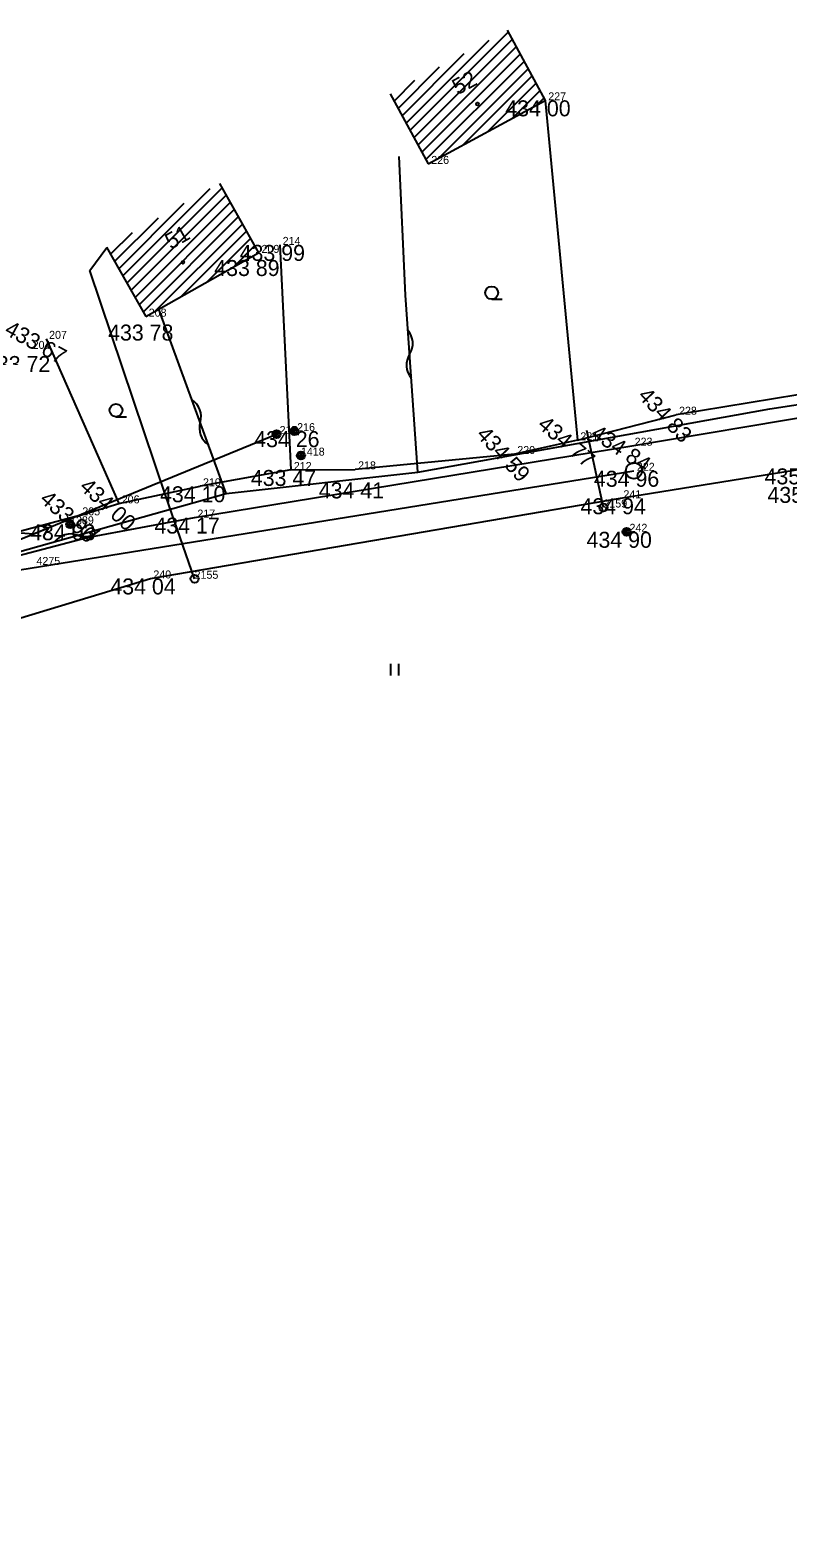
# Model space of a CAD drawing. Extents: x -559180 to -551373, y -1076947 to -1072071.
# Drawn here: x -554249.5 to -554202, y -1072704.1 to -1072609.7 of the extents above; entities that cross this region are included whole.
import ezdxf

# ---------------------------------------------------------------- set-up
doc = ezdxf.new("R2010")
doc.units = 0
for name, color, linetype in [('12_PLOTY', 7, 'Continuous'), ('13_PLOTY', 7, 'Continuous'), ('14_BUDOVY', 7, 'Continuous'), ('17_KOMUNIKACE', 7, 'Continuous'), ('18_POLOHOPIS', 7, 'Continuous'), ('1_VODA_ZN', 7, 'Continuous'), ('20_EL_ZN', 7, 'Continuous'), ('2_VODOVOD', 7, 'Continuous'), ('30_SDEL_ZN', 7, 'Continuous'), ('32', 7, 'Continuous'), ('3_BODY', 7, 'Continuous'), ('40_KANAL_ZN', 7, 'Continuous'), ('45_ZN_KULTURY', 7, 'Continuous'), ('47_ZN_STAV_OBJ$', 7, 'Continuous'), ('54_C_POPISNA', 7, 'Continuous'), ('6_VYSKY', 7, 'Continuous'), ('kanal_stáv', 7, 'Continuous'), ('NNnadzemní', 7, 'Continuous')]:
    doc.layers.add(name, color=color, linetype=linetype)

# ---------------------------------------------------------------- blocks, each defined once
blk = doc.blocks.new('SLB')
at = {"layer": '20_EL_ZN'}
for radius in [0.25, 0.158, 0.05]:
    blk.add_circle((0, 0), radius, dxfattribs=at)
blk = doc.blocks.new('SAK')
at = {"layer": '40_KANAL_ZN'}
blk.add_circle((0, 0), 0.5, dxfattribs=at)
blk = doc.blocks.new('ZAHRAD')
at = {"layer": '45_ZN_KULTURY'}
blk.add_line((0, 0), (0.65, 0.003), dxfattribs=at)
blk.add_circle((0, 0.403), 0.403, dxfattribs=at)
blk = doc.blocks.new('LOUKA')
at = {"layer": '45_ZN_KULTURY'}
for p, q in [((0, 0), (0, 0.75)), ((0.5, 0), (0.5, 0.75))]:
    blk.add_line(p, q, dxfattribs=at)
blk = doc.blocks.new('BZ')
at = {"layer": '47_ZN_STAV_OBJ$'}
blk.add_circle((0, 0), 0.0875, dxfattribs=at)
blk = doc.blocks.new('SV')
at = {"layer": '1_VODA_ZN'}
blk.add_circle((0, 0), 0.25, dxfattribs=at)
blk = doc.blocks.new('POINT_DISPLAY')
blk.add_line((0, 0), (0, 0))
blk = doc.blocks.new('ELNN')
at = {"layer": '20_EL_ZN'}
for p, q in [((0, 0), (0.5, 0)), ((0.5, 0), (0.5, 0.5)), ((0.5, 0.5), (1.5, 0)), ((1.5, 0), (2.5, 0))]:
    blk.add_line(p, q, dxfattribs=at)
blk.add_lwpolyline([(2, 0.375), (2.5, 0), (2, -0.375)], dxfattribs=at)
blk = doc.blocks.new('SDEP')
at = {"layer": '30_SDEL_ZN'}
for centre, radius, start, end in [((0.75, -1.001), 1.251, 53.1529, 126.84692), ((2.25, 1), 1.25, 233.13001, 306.86981)]:
    blk.add_arc(centre, radius, start, end, dxfattribs=at)

msp = doc.modelspace()

# ---------------------------------------------------------------- linework, layer by layer
at = {"layer": '12_PLOTY'}
for p, q in [((-554217.18, -1072614.14), (-554215.17, -1072635.42)), ((-554233.82, -1072623.19), (-554233.12, -1072637.28)), ((-554248.45, -1072629.07), (-554243.9, -1072639.37)), ((-554185.97, -1072630.04), (-554208.99, -1072633.82)), ((-554215.17, -1072635.42), (-554208.99, -1072633.82)), ((-554215.17, -1072635.42), (-554219.12, -1072636.28)), ((-554219.12, -1072636.28), (-554229.09, -1072637.24)), ((-554233.12, -1072637.28), (-554238.81, -1072638.3)), ((-554233.12, -1072637.28), (-554229.09, -1072637.24)), ((-554243.9, -1072639.37), (-554238.81, -1072638.3)), ((-554246.37, -1072640.12), (-554243.9, -1072639.37)), ((-554246.37, -1072640.12), (-554254.34, -1072642.27))]:
    msp.add_line(p, q, dxfattribs=at)
at = {"layer": '13_PLOTY'}
for p, q in [((-554203.12, -1072633.46), (-554186.421, -1072630.88)), ((-554225.16, -1072637.42), (-554203.12, -1072633.46)), ((-554237.17, -1072638.75), (-554225.16, -1072637.42)), ((-554257.82, -1072644.56), (-554237.17, -1072638.75))]:
    msp.add_line(p, q, dxfattribs=at)
at = {"layer": '14_BUDOVY'}
for p, q in [((-554219.566, -1072609.746), (-554217.18, -1072614.14)), ((-554226.896, -1072613.726), (-554224.51, -1072618.12)), ((-554224.51, -1072618.12), (-554217.18, -1072614.14)), ((-554237.597, -1072619.336), (-554235.14, -1072623.69)), ((-554244.667, -1072623.326), (-554242.21, -1072627.68)), ((-554242.21, -1072627.68), (-554235.14, -1072623.69))]:
    msp.add_line(p, q, dxfattribs=at)
at = {"layer": '17_KOMUNIKACE'}
for p, q in [((-554211.77, -1072635.76), (-554197.97, -1072633.46)), ((-554239.16, -1072640.26), (-554211.77, -1072635.76)), ((-554212.47, -1072639.05), (-554200.94, -1072637.18)), ((-554241.92, -1072644.07), (-554212.47, -1072639.05))]:
    msp.add_line(p, q, dxfattribs=at)
for points in [[(-554265.48, -1072648.54), (-554258.291, -1072645.337), (-554252.64, -1072643.28), (-554245.883, -1072641.516), (-554239.16, -1072640.26)], [(-554262.05, -1072650.9), (-554253.983, -1072647.725), (-554241.92, -1072644.07)]]:
    msp.add_lwpolyline(points, dxfattribs=at)
at = {"layer": '18_POLOHOPIS'}
for p, q in [((-554225.94, -1072626.33), (-554226.33, -1072617.66)), ((-554225.16, -1072637.42), (-554225.94, -1072626.33)), ((-554237.17, -1072638.75), (-554241.38, -1072627.211))]:
    msp.add_line(p, q, dxfattribs=at)
at = {"layer": '2_VODOVOD'}
for p, q in [((-554245.72, -1072624.8), (-554244.651, -1072623.354)), ((-554240.96, -1072638.92), (-554245.72, -1072624.8)), ((-554213.54, -1072639.63), (-554214.57, -1072634.81)), ((-554239.15, -1072644.09), (-554240.96, -1072638.92))]:
    msp.add_line(p, q, dxfattribs=at)
at = {"layer": '32'}
for p, q in [((-554225.901, -1072615.559), (-554220.707, -1072610.366)), ((-554225.652, -1072616.017), (-554219.501, -1072609.866)), ((-554225.403, -1072616.476), (-554219.252, -1072610.325)), ((-554226.149, -1072615.101), (-554222.254, -1072611.206)), ((-554225.154, -1072616.934), (-554219.003, -1072610.783)), ((-554224.905, -1072617.392), (-554218.754, -1072611.241)), ((-554226.398, -1072614.643), (-554223.802, -1072612.046)), ((-554224.656, -1072617.85), (-554218.505, -1072611.699)), ((-554223.873, -1072617.774), (-554218.256, -1072612.158)), ((-554222.326, -1072616.934), (-554218.008, -1072612.616)), ((-554226.647, -1072614.184), (-554225.349, -1072612.886)), ((-554220.779, -1072616.094), (-554217.759, -1072613.074)), ((-554219.232, -1072615.254), (-554217.51, -1072613.532)), ((-554217.684, -1072614.414), (-554217.261, -1072613.991)), ((-554243.647, -1072625.134), (-554238.174, -1072619.662)), ((-554243.392, -1072625.586), (-554237.433, -1072619.627)), ((-554243.137, -1072626.038), (-554237.178, -1072620.079)), ((-554243.902, -1072624.682), (-554239.798, -1072620.578)), ((-554242.881, -1072626.49), (-554236.923, -1072620.531)), ((-554242.626, -1072626.942), (-554236.667, -1072620.983)), ((-554244.157, -1072624.23), (-554241.421, -1072621.494)), ((-554242.371, -1072627.394), (-554236.412, -1072621.435)), ((-554241.613, -1072627.343), (-554236.157, -1072621.887)), ((-554244.412, -1072623.778), (-554243.044, -1072622.41)), ((-554239.99, -1072626.427), (-554235.902, -1072622.339)), ((-554238.367, -1072625.511), (-554235.647, -1072622.791)), ((-554236.744, -1072624.595), (-554235.392, -1072623.243))]:
    msp.add_line(p, q, dxfattribs=at)
at = {"layer": 'kanal_stáv'}
msp.add_lwpolyline([(-554211.63, -1072637.36), (-554252.71, -1072643.96), (-554272.41, -1072652.99), (-554296.03, -1072664.39), (-554307.43, -1072677), (-554325.75, -1072687.76), (-554359.23, -1072706.8), (-554394.89, -1072727.06), (-554464.39, -1072765.62), (-554508.8, -1072789.43), (-554533.01, -1072802.97), (-554568.24, -1072822.24), (-554587.98, -1072832.41), (-554601.02, -1072839.21), (-554624.92, -1072852.09), (-554662.69, -1072873.08), (-554684.61, -1072885), (-554705.04, -1072896.44), (-554749.99, -1072921.56), (-554804.76, -1072951.95)], dxfattribs=at)
at = {"layer": 'NNnadzemní'}
msp.add_line((-554272, -1072650.62), (-554234.01, -1072635.03), dxfattribs=at)

# ---------------------------------------------------------------- block references
at = {"layer": '1_VODA_ZN'}
for p in [(-554217.18, -1072614.14), (-554224.51, -1072618.12), (-554235.14, -1072623.69), (-554233.82, -1072623.19), (-554242.21, -1072627.68), (-554248.45, -1072629.07), (-554208.99, -1072633.82), (-554234.01, -1072635.03), (-554232.91, -1072634.85), (-554215.17, -1072635.42), (-554211.77, -1072635.76), (-554232.49, -1072636.38), (-554219.12, -1072636.28), (-554233.12, -1072637.28), (-554229.09, -1072637.24), (-554211.63, -1072637.33), (-554238.81, -1072638.3), (-554243.9, -1072639.37), (-554213.54, -1072639.63), (-554212.47, -1072639.05), (-554246.95, -1072640.68), (-554246.37, -1072640.12), (-554243.618, -1072640.361), (-554239.16, -1072640.26), (-554246.67, -1072641.578), (-554212.09, -1072641.15), (-554249.055, -1072643.225), (-554249.055, -1072643.225), (-554241.92, -1072644.07), (-554239.15, -1072644.09)]:
    msp.add_blockref('POINT_DISPLAY', p, dxfattribs=at)
at = {"layer": '1_VODA_ZN', "rotation": 90}
for p in [(-554213.54, -1072639.63), (-554239.15, -1072644.09)]:
    msp.add_blockref('SV', p, dxfattribs=at)
at = {"layer": '20_EL_ZN'}
for p in [(-554234.01, -1072635.03), (-554232.91, -1072634.85), (-554232.49, -1072636.38), (-554246.95, -1072640.68), (-554212.09, -1072641.15)]:
    msp.add_blockref('SLB', p, dxfattribs=at)
at = {"layer": '20_EL_ZN', "xscale": 0.9999987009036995, "yscale": 0.9999987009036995, "rotation": 22.311724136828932}
msp.add_blockref('ELNN', (-554250.614, -1072641.844), dxfattribs=at)
at = {"layer": '30_SDEL_ZN'}
for p, xscale, yscale, rotation in [((-554225.785, -1072628.534), 1.0000009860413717, 1.0000009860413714, -85.97675186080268), ((-554239.308, -1072632.89), 1.0000002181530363, 1.0000002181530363, -69.95546185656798), ((-554247.927, -1072641.777), 1.0000010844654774, 1.0000010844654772, 15.714143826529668)]:
    msp.add_blockref('SDEP', p, dxfattribs=dict(at, xscale=xscale, yscale=yscale, rotation=rotation))
at = {"layer": '40_KANAL_ZN'}
msp.add_blockref('SAK', (-554211.63, -1072637.33), dxfattribs=at)
at = {"layer": '45_ZN_KULTURY'}
for name, p in [('ZAHRAD', (-554220.54, -1072626.594)), ('ZAHRAD', (-554244.075, -1072633.948)), ('LOUKA', (-554226.849, -1072650.155))]:
    msp.add_blockref(name, p, dxfattribs=at)
at = {"layer": '47_ZN_STAV_OBJ$'}
for p in [(-554221.434, -1072614.371), (-554239.876, -1072624.277)]:
    msp.add_blockref('BZ', p, dxfattribs=at)

# ---------------------------------------------------------------- texts
at = {"layer": '3_BODY'}
for s, p in [(' 227', (-554217.18, -1072614.14)), (' 226', (-554224.51, -1072618.12)), (' 214', (-554233.82, -1072623.19)), (' 209', (-554235.14, -1072623.69)), (' 208', (-554242.21, -1072627.68)), (' 207', (-554248.45, -1072629.07)), (' 204', (-554249.48, -1072629.7)), (' 228', (-554208.99, -1072633.82)), (' 215', (-554234.01, -1072635.03)), (' 216', (-554232.91, -1072634.85)), (' 221', (-554215.17, -1072635.42)), (' 223', (-554211.77, -1072635.76)), ('1418', (-554232.49, -1072636.38)), (' 220', (-554219.12, -1072636.28)), (' 212', (-554233.12, -1072637.28)), (' 218', (-554229.09, -1072637.24)), (' 222', (-554211.63, -1072637.33)), (' 210', (-554238.81, -1072638.3)), (' 206', (-554243.9, -1072639.37)), (' 241', (-554212.47, -1072639.05)), (' 205', (-554246.37, -1072640.12)), (' 217', (-554239.16, -1072640.26)), ('2159', (-554213.54, -1072639.63)), ('1389', (-554246.95, -1072640.68)), (' 242', (-554212.09, -1072641.15)), ('4275', (-554249.055, -1072643.225)), (' 240', (-554241.92, -1072644.07)), ('2155', (-554239.15, -1072644.09))]:
    msp.add_text(s, height=0.5, dxfattribs=at).set_placement(p)
at = {"layer": '54_C_POPISNA'}
for s, rotation, p in [('52', 28.50081, (-554222.669, -1072613.828)), ('51', 29.43849, (-554240.642, -1072623.499))]:
    msp.add_text(s, height=1, rotation=rotation, dxfattribs=at).set_placement(p)
at = {"layer": '6_VYSKY'}
for s, p in [('434 00', (-554219.685, -1072615.14)), ('433 99', (-554236.325, -1072624.19)), ('433 89', (-554237.917, -1072625.137)), ('433 78', (-554244.566, -1072629.177)), ('433 72', (-554252.282, -1072631.147)), ('434 26', (-554235.415, -1072635.85)), ('433 47', (-554235.625, -1072638.28)), ('434 41', (-554231.371, -1072639.059)), ('434 96', (-554214.135, -1072638.33)), ('435 21', (-554203.445, -1072638.18)), ('434 10', (-554241.315, -1072639.3)), ('434 94', (-554214.975, -1072640.05)), ('435 22', (-554203.265, -1072639.34)), ('434 03', (-554249.455, -1072641.68)), ('434 03', (-554249.455, -1072641.68)), ('434 17', (-554241.665, -1072641.26)), ('434 90', (-554214.595, -1072642.15)), ('434 04', (-554244.425, -1072645.07))]:
    msp.add_text(s, height=1, dxfattribs=at).set_placement(p)
for s, rotation, p in [('433 67', 331.30763, (-554251.127, -1072628.744)), ('434 83', 313.43354, (-554211.438, -1072632.689)), ('434 77', 319.64421, (-554217.727, -1072634.56)), ('434 59', 312.642, (-554221.553, -1072635.114)), ('434 84', 326.22671, (-554214.408, -1072635.198)), ('434 00', 317.74919, (-554246.426, -1072638.426)), ('433 96', 318.49106, (-554248.909, -1072639.209))]:
    msp.add_text(s, height=1, rotation=rotation, dxfattribs=at).set_placement(p)

doc.saveas('drawing.dxf')
